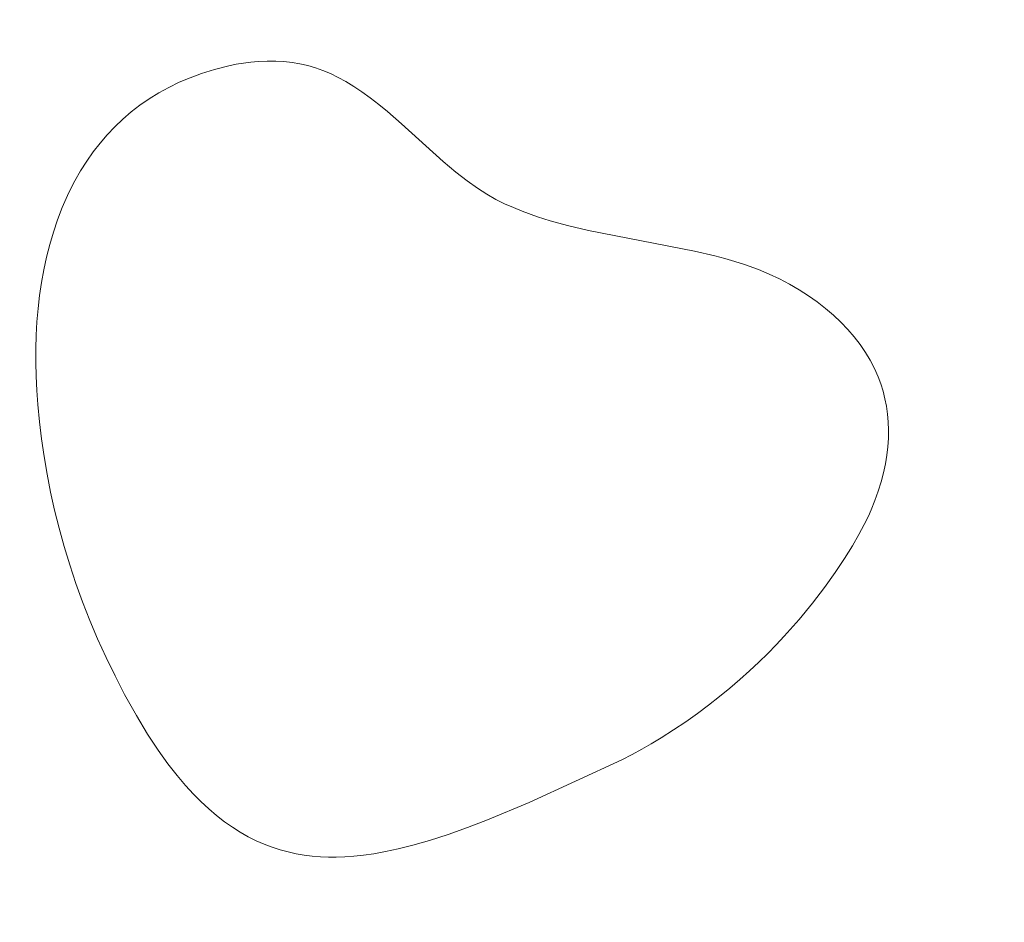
# Model space of a CAD drawing. Header units: millimetres. Extents: x -159 to 180, y -161 to 116.
# Tile 360 of 656: x -84.72 to -75.82, y 58.52 to 66.68. Entities that reach past the tile are written whole.
import ezdxf

# ---------------------------------------------------------------- set-up
doc = ezdxf.new("R2010")
doc.units = ezdxf.units.MM
doc.header["$MEASUREMENT"] = 0
doc.layers.add('Layer 1', color=7, linetype='Continuous')

msp = doc.modelspace()

# ---------------------------------------------------------------- linework, layer by layer
at = {"layer": 'Layer 1', "color": 18, "lineweight": 9}
for points, knots in [([(-158.5852, -104.074), (-158.5852, -104.074), (179.5952, -104.074), (179.5952, -104.074), (179.5952, -104.074), (179.5952, -104.074), (179.5952, 115.719), (179.5952, 115.719), (179.5952, 115.719), (179.5952, 115.719), (-158.5852, 115.719), (-158.5852, 115.719), (-158.5852, 115.719), (-158.5852, 115.719), (-158.5852, -104.074), (-158.5852, -104.074)], [0, 0, 0, 0, 0.2, 0.2, 0.2, 0.2, 0.4, 0.4, 0.4, 0.4, 0.6, 0.6, 0.6, 0.6, 1, 1, 1, 1]), ([(-53.028, 102.6565), (-53.028, 102.6565), (-53.028, 107.425), (-53.028, 107.425), (-53.028, 107.425), (-53.028, 107.425), (-57.7969, 107.425), (-57.7969, 107.425), (-57.7969, 107.425), (-57.7969, 107.425), (-57.7969, 110.425), (-57.7969, 110.425), (-57.7969, 110.425), (-57.7969, 110.425), (-65.7565, 110.425), (-65.7565, 110.425), (-65.7565, 110.425), (-65.7565, 110.425), (-65.7565, 107.425), (-65.7565, 107.425), (-65.7565, 107.425), (-65.7565, 107.425), (-73.4619, 107.425), (-73.4619, 107.425), (-73.4619, 107.425), (-73.4619, 107.425), (-73.4619, 110.425), (-73.4619, 110.425), (-73.4619, 110.425), (-73.4619, 110.425), (-81.4214, 110.425), (-81.4214, 110.425), (-81.4214, 110.425), (-81.4214, 110.425), (-81.4214, 107.425), (-81.4214, 107.425), (-81.4214, 107.425), (-81.4214, 107.425), (-89.1268, 107.425), (-89.1268, 107.425), (-89.1268, 107.425), (-89.1268, 107.425), (-89.1268, 110.425), (-89.1268, 110.425), (-89.1268, 110.425), (-89.1268, 110.425), (-97.0863, 110.425), (-97.0863, 110.425), (-97.0863, 110.425), (-97.0863, 110.425), (-97.0863, 107.425), (-97.0863, 107.425), (-97.0863, 107.425), (-97.0863, 107.425), (-104.7918, 107.425), (-104.7918, 107.425), (-104.7918, 107.425), (-104.7918, 107.425), (-104.7918, 110.425), (-104.7918, 110.425), (-104.7918, 110.425), (-104.7918, 110.425), (-112.7512, 110.425), (-112.7512, 110.425), (-112.7512, 110.425), (-112.7512, 110.425), (-112.7512, 107.425), (-112.7512, 107.425), (-112.7512, 107.425), (-112.7512, 107.425), (-120.4567, 107.425), (-120.4567, 107.425), (-120.4567, 107.425), (-120.4567, 107.425), (-120.4567, 110.425), (-120.4567, 110.425), (-120.4567, 110.425), (-120.4567, 110.425), (-128.4161, 110.425), (-128.4161, 110.425), (-128.4161, 110.425), (-128.4161, 110.425), (-128.4161, 107.425), (-128.4161, 107.425), (-128.4161, 107.425), (-128.4161, 107.425), (-136.1216, 107.425), (-136.1216, 107.425), (-136.1216, 107.425), (-136.1216, 107.425), (-136.1216, 110.425), (-136.1216, 110.425), (-136.1216, 110.425), (-136.1216, 110.425), (-144.0811, 110.425), (-144.0811, 110.425), (-144.0811, 110.425), (-144.0811, 110.425), (-144.0811, 107.425), (-144.0811, 107.425), (-144.0811, 107.425), (-144.0811, 107.425), (-148.85, 107.425), (-148.85, 107.425), (-148.85, 107.425), (-148.85, 107.425), (-148.85, 102.6565), (-148.85, 102.6565), (-148.85, 102.6565), (-148.85, 102.6565), (-151.85, 102.6565), (-151.85, 102.6565), (-151.85, 102.6565), (-151.85, 102.6565), (-151.85, 94.6965), (-151.85, 94.6965), (-151.85, 94.6965), (-151.85, 94.6965), (-148.85, 94.6965), (-148.85, 94.6965), (-148.85, 94.6965), (-148.85, 94.6965), (-148.85, 86.9914), (-148.85, 86.9914), (-148.85, 86.9914), (-148.85, 86.9914), (-151.85, 86.9914), (-151.85, 86.9914), (-151.85, 86.9914), (-151.85, 86.9914), (-151.85, 79.0315), (-151.85, 79.0315), (-151.85, 79.0315), (-151.85, 79.0315), (-148.85, 79.0315), (-148.85, 79.0315), (-148.85, 79.0315), (-148.85, 79.0315), (-148.85, 71.3264), (-148.85, 71.3264), (-148.85, 71.3264), (-148.85, 71.3264), (-151.85, 71.3264), (-151.85, 71.3264), (-151.85, 71.3264), (-151.85, 71.3264), (-151.85, 63.3664), (-151.85, 63.3664), (-151.85, 63.3664), (-151.85, 63.3664), (-148.85, 63.3664), (-148.85, 63.3664), (-148.85, 63.3664), (-148.85, 63.3664), (-148.85, 55.6614), (-148.85, 55.6614), (-148.85, 55.6614), (-148.85, 55.6614), (-151.85, 55.6614), (-151.85, 55.6614), (-151.85, 55.6614), (-151.85, 55.6614), (-151.85, 47.7024), (-151.85, 47.7024), (-151.85, 47.7024), (-151.85, 47.7024), (-148.85, 47.7024), (-148.85, 47.7024), (-148.85, 47.7024), (-148.85, 47.7024), (-148.85, 39.9963), (-148.85, 39.9963), (-148.85, 39.9963), (-148.85, 39.9963), (-151.85, 39.9963), (-151.85, 39.9963), (-151.85, 39.9963), (-151.85, 39.9963), (-151.85, 32.0364), (-151.85, 32.0364), (-151.85, 32.0364), (-151.85, 32.0364), (-148.85, 32.0364), (-148.85, 32.0364), (-148.85, 32.0364), (-148.85, 32.0364), (-148.85, 24.3313), (-148.85, 24.3313), (-148.85, 24.3313), (-148.85, 24.3313), (-151.85, 24.3313), (-151.85, 24.3313), (-151.85, 24.3313), (-151.85, 24.3313), (-151.85, 16.3723), (-151.85, 16.3723), (-151.85, 16.3723), (-151.85, 16.3723), (-148.85, 16.3723), (-148.85, 16.3723), (-148.85, 16.3723), (-148.85, 16.3723), (-148.85, 11.6028), (-148.85, 11.6028), (-148.85, 11.6028), (-148.85, 11.6028), (-144.0811, 11.6028), (-144.0811, 11.6028), (-144.0811, 11.6028), (-144.0811, 11.6028), (-144.0811, 8.6028), (-144.0811, 8.6028), (-144.0811, 8.6028), (-144.0811, 8.6028), (-136.1216, 8.6028), (-136.1216, 8.6028), (-136.1216, 8.6028), (-136.1216, 8.6028), (-136.1216, 11.6028), (-136.1216, 11.6028), (-136.1216, 11.6028), (-136.1216, 11.6028), (-128.4161, 11.6028), (-128.4161, 11.6028), (-128.4161, 11.6028), (-128.4161, 11.6028), (-128.4161, 8.6028), (-128.4161, 8.6028), (-128.4161, 8.6028), (-128.4161, 8.6028), (-120.4567, 8.6028), (-120.4567, 8.6028), (-120.4567, 8.6028), (-120.4567, 8.6028), (-120.4567, 11.6028), (-120.4567, 11.6028), (-120.4567, 11.6028), (-120.4567, 11.6028), (-112.7512, 11.6028), (-112.7512, 11.6028), (-112.7512, 11.6028), (-112.7512, 11.6028), (-112.7512, 8.6028), (-112.7512, 8.6028), (-112.7512, 8.6028), (-112.7512, 8.6028), (-104.7918, 8.6028), (-104.7918, 8.6028), (-104.7918, 8.6028), (-104.7918, 8.6028), (-104.7918, 11.6028), (-104.7918, 11.6028), (-104.7918, 11.6028), (-104.7918, 11.6028), (-97.0863, 11.6028), (-97.0863, 11.6028), (-97.0863, 11.6028), (-97.0863, 11.6028), (-97.0863, 8.6028), (-97.0863, 8.6028), (-97.0863, 8.6028), (-97.0863, 8.6028), (-89.1268, 8.6028), (-89.1268, 8.6028), (-89.1268, 8.6028), (-89.1268, 8.6028), (-89.1268, 11.6028), (-89.1268, 11.6028), (-89.1268, 11.6028), (-89.1268, 11.6028), (-81.4214, 11.6028), (-81.4214, 11.6028), (-81.4214, 11.6028), (-81.4214, 11.6028), (-81.4214, 8.6028), (-81.4214, 8.6028), (-81.4214, 8.6028), (-81.4214, 8.6028), (-73.4619, 8.6028), (-73.4619, 8.6028), (-73.4619, 8.6028), (-73.4619, 8.6028), (-73.4619, 11.6028), (-73.4619, 11.6028), (-73.4619, 11.6028), (-73.4619, 11.6028), (-65.7565, 11.6028), (-65.7565, 11.6028), (-65.7565, 11.6028), (-65.7565, 11.6028), (-65.7565, 8.6028), (-65.7565, 8.6028), (-65.7565, 8.6028), (-65.7565, 8.6028), (-57.7969, 8.6028), (-57.7969, 8.6028), (-57.7969, 8.6028), (-57.7969, 8.6028), (-57.7969, 11.6028), (-57.7969, 11.6028), (-57.7969, 11.6028), (-57.7969, 11.6028), (-53.028, 11.6028), (-53.028, 11.6028), (-53.028, 11.6028), (-53.028, 11.6028), (-53.028, 16.3723), (-53.028, 16.3723), (-53.028, 16.3723), (-53.028, 16.3723), (-50.028, 16.3723), (-50.028, 16.3723), (-50.028, 16.3723), (-50.028, 16.3723), (-50.028, 24.3313), (-50.028, 24.3313), (-50.028, 24.3313), (-50.028, 24.3313), (-53.028, 24.3313), (-53.028, 24.3313), (-53.028, 24.3313), (-53.028, 24.3313), (-53.028, 32.0364), (-53.028, 32.0364), (-53.028, 32.0364), (-53.028, 32.0364), (-50.028, 32.0364), (-50.028, 32.0364), (-50.028, 32.0364), (-50.028, 32.0364), (-50.028, 39.9963), (-50.028, 39.9963), (-50.028, 39.9963), (-50.028, 39.9963), (-53.028, 39.9963), (-53.028, 39.9963), (-53.028, 39.9963), (-53.028, 39.9963), (-53.028, 47.7024), (-53.028, 47.7024), (-53.028, 47.7024), (-53.028, 47.7024), (-50.028, 47.7024), (-50.028, 47.7024), (-50.028, 47.7024), (-50.028, 47.7024), (-50.028, 55.6614), (-50.028, 55.6614), (-50.028, 55.6614), (-50.028, 55.6614), (-53.028, 55.6614), (-53.028, 55.6614), (-53.028, 55.6614), (-53.028, 55.6614), (-53.028, 63.3664), (-53.028, 63.3664), (-53.028, 63.3664), (-53.028, 63.3664), (-50.028, 63.3664), (-50.028, 63.3664), (-50.028, 63.3664), (-50.028, 63.3664), (-50.028, 71.3264), (-50.028, 71.3264), (-50.028, 71.3264), (-50.028, 71.3264), (-53.028, 71.3264), (-53.028, 71.3264), (-53.028, 71.3264), (-53.028, 71.3264), (-53.028, 79.0315), (-53.028, 79.0315), (-53.028, 79.0315), (-53.028, 79.0315), (-50.028, 79.0315), (-50.028, 79.0315), (-50.028, 79.0315), (-50.028, 79.0315), (-50.028, 86.9914), (-50.028, 86.9914), (-50.028, 86.9914), (-50.028, 86.9914), (-53.028, 86.9914), (-53.028, 86.9914), (-53.028, 86.9914), (-53.028, 86.9914), (-53.028, 94.6965), (-53.028, 94.6965), (-53.028, 94.6965), (-53.028, 94.6965), (-50.028, 94.6965), (-50.028, 94.6965), (-50.028, 94.6965), (-50.028, 94.6965), (-50.028, 102.6565), (-50.028, 102.6565), (-50.028, 102.6565), (-50.028, 102.6565), (-53.028, 102.6565), (-53.028, 102.6565)], [0, 0, 0, 0, 0.009901, 0.009901, 0.009901, 0.009901, 0.019802, 0.019802, 0.019802, 0.019802, 0.029703, 0.029703, 0.029703, 0.029703, 0.039604, 0.039604, 0.039604, 0.039604, 0.049505, 0.049505, 0.049505, 0.049505, 0.059406, 0.059406, 0.059406, 0.059406, 0.069307, 0.069307, 0.069307, 0.069307, 0.079208, 0.079208, 0.079208, 0.079208, 0.089109, 0.089109, 0.089109, 0.089109, 0.09901, 0.09901, 0.09901, 0.09901, 0.108911, 0.108911, 0.108911, 0.108911, 0.118812, 0.118812, 0.118812, 0.118812, 0.128713, 0.128713, 0.128713, 0.128713, 0.138614, 0.138614, 0.138614, 0.138614, 0.148515, 0.148515, 0.148515, 0.148515, 0.158416, 0.158416, 0.158416, 0.158416, 0.168317, 0.168317, 0.168317, 0.168317, 0.178218, 0.178218, 0.178218, 0.178218, 0.188119, 0.188119, 0.188119, 0.188119, 0.19802, 0.19802, 0.19802, 0.19802, 0.207921, 0.207921, 0.207921, 0.207921, 0.217822, 0.217822, 0.217822, 0.217822, 0.227723, 0.227723, 0.227723, 0.227723, 0.237624, 0.237624, 0.237624, 0.237624, 0.247525, 0.247525, 0.247525, 0.247525, 0.257426, 0.257426, 0.257426, 0.257426, 0.267327, 0.267327, 0.267327, 0.267327, 0.277228, 0.277228, 0.277228, 0.277228, 0.287129, 0.287129, 0.287129, 0.287129, 0.29703, 0.29703, 0.29703, 0.29703, 0.306931, 0.306931, 0.306931, 0.306931, 0.316832, 0.316832, 0.316832, 0.316832, 0.326733, 0.326733, 0.326733, 0.326733, 0.336634, 0.336634, 0.336634, 0.336634, 0.346535, 0.346535, 0.346535, 0.346535, 0.356436, 0.356436, 0.356436, 0.356436, 0.366337, 0.366337, 0.366337, 0.366337, 0.376238, 0.376238, 0.376238, 0.376238, 0.386139, 0.386139, 0.386139, 0.386139, 0.39604, 0.39604, 0.39604, 0.39604, 0.405941, 0.405941, 0.405941, 0.405941, 0.415842, 0.415842, 0.415842, 0.415842, 0.425743, 0.425743, 0.425743, 0.425743, 0.435644, 0.435644, 0.435644, 0.435644, 0.445545, 0.445545, 0.445545, 0.445545, 0.455446, 0.455446, 0.455446, 0.455446, 0.465347, 0.465347, 0.465347, 0.465347, 0.475248, 0.475248, 0.475248, 0.475248, 0.485149, 0.485149, 0.485149, 0.485149, 0.49505, 0.49505, 0.49505, 0.49505, 0.50495, 0.50495, 0.50495, 0.50495, 0.514851, 0.514851, 0.514851, 0.514851, 0.524752, 0.524752, 0.524752, 0.524752, 0.534653, 0.534653, 0.534653, 0.534653, 0.544554, 0.544554, 0.544554, 0.544554, 0.554455, 0.554455, 0.554455, 0.554455, 0.564356, 0.564356, 0.564356, 0.564356, 0.574257, 0.574257, 0.574257, 0.574257, 0.584158, 0.584158, 0.584158, 0.584158, 0.594059, 0.594059, 0.594059, 0.594059, 0.60396, 0.60396, 0.60396, 0.60396, 0.613861, 0.613861, 0.613861, 0.613861, 0.623762, 0.623762, 0.623762, 0.623762, 0.633663, 0.633663, 0.633663, 0.633663, 0.643564, 0.643564, 0.643564, 0.643564, 0.653465, 0.653465, 0.653465, 0.653465, 0.663366, 0.663366, 0.663366, 0.663366, 0.673267, 0.673267, 0.673267, 0.673267, 0.683168, 0.683168, 0.683168, 0.683168, 0.693069, 0.693069, 0.693069, 0.693069, 0.70297, 0.70297, 0.70297, 0.70297, 0.712871, 0.712871, 0.712871, 0.712871, 0.722772, 0.722772, 0.722772, 0.722772, 0.732673, 0.732673, 0.732673, 0.732673, 0.742574, 0.742574, 0.742574, 0.742574, 0.752475, 0.752475, 0.752475, 0.752475, 0.762376, 0.762376, 0.762376, 0.762376, 0.772277, 0.772277, 0.772277, 0.772277, 0.782178, 0.782178, 0.782178, 0.782178, 0.792079, 0.792079, 0.792079, 0.792079, 0.80198, 0.80198, 0.80198, 0.80198, 0.811881, 0.811881, 0.811881, 0.811881, 0.821782, 0.821782, 0.821782, 0.821782, 0.831683, 0.831683, 0.831683, 0.831683, 0.841584, 0.841584, 0.841584, 0.841584, 0.851485, 0.851485, 0.851485, 0.851485, 0.861386, 0.861386, 0.861386, 0.861386, 0.871287, 0.871287, 0.871287, 0.871287, 0.881188, 0.881188, 0.881188, 0.881188, 0.891089, 0.891089, 0.891089, 0.891089, 0.90099, 0.90099, 0.90099, 0.90099, 0.910891, 0.910891, 0.910891, 0.910891, 0.920792, 0.920792, 0.920792, 0.920792, 0.930693, 0.930693, 0.930693, 0.930693, 0.940594, 0.940594, 0.940594, 0.940594, 0.950495, 0.950495, 0.950495, 0.950495, 0.960396, 0.960396, 0.960396, 0.960396, 0.970297, 0.970297, 0.970297, 0.970297, 0.980198, 0.980198, 0.980198, 0.980198, 1, 1, 1, 1]), ([(-83.0796, 66.1936), (-83.0796, 66.1936), (-83.1819, 66.1563), (-83.1819, 66.1563), (-83.1819, 66.1563), (-83.1819, 66.1563), (-83.2802, 66.1148), (-83.2802, 66.1148), (-83.2802, 66.1148), (-83.2802, 66.1148), (-83.3746, 66.0693), (-83.3746, 66.0693), (-83.3746, 66.0693), (-83.3746, 66.0693), (-83.4651, 66.0197), (-83.4651, 66.0197), (-83.4651, 66.0197), (-83.4651, 66.0197), (-83.5519, 65.9662), (-83.5519, 65.9662), (-83.5519, 65.9662), (-83.5519, 65.9662), (-83.6349, 65.9088), (-83.6349, 65.9088), (-83.6349, 65.9088), (-83.6349, 65.9088), (-83.7142, 65.8475), (-83.7142, 65.8475), (-83.7142, 65.8475), (-83.7142, 65.8475), (-83.7899, 65.7823), (-83.7899, 65.7823), (-83.7899, 65.7823), (-83.7899, 65.7823), (-83.8621, 65.7135), (-83.8621, 65.7135), (-83.8621, 65.7135), (-83.8621, 65.7135), (-83.9307, 65.6409), (-83.9307, 65.6409), (-83.9307, 65.6409), (-83.9307, 65.6409), (-83.9959, 65.5647), (-83.9959, 65.5647), (-83.9959, 65.5647), (-83.9959, 65.5647), (-84.0577, 65.485), (-84.0577, 65.485), (-84.0577, 65.485), (-84.0577, 65.485), (-84.1162, 65.4016), (-84.1162, 65.4016), (-84.1162, 65.4016), (-84.1162, 65.4016), (-84.1715, 65.3149), (-84.1715, 65.3149), (-84.1715, 65.3149), (-84.1715, 65.3149), (-84.2235, 65.2247), (-84.2235, 65.2247), (-84.2235, 65.2247), (-84.2235, 65.2247), (-84.2723, 65.1311), (-84.2723, 65.1311), (-84.2723, 65.1311), (-84.2723, 65.1311), (-84.291, 65.092), (-84.291, 65.092), (-84.291, 65.092), (-84.291, 65.092), (-84.3371, 64.9823), (-84.3371, 64.9823), (-84.3371, 64.9823), (-84.3371, 64.9823), (-84.3788, 64.8717), (-84.3788, 64.8717), (-84.3788, 64.8717), (-84.3788, 64.8717), (-84.4161, 64.7602), (-84.4161, 64.7602), (-84.4161, 64.7602), (-84.4161, 64.7602), (-84.4492, 64.6478), (-84.4492, 64.6478), (-84.4492, 64.6478), (-84.4492, 64.6478), (-84.4782, 64.5344), (-84.4782, 64.5344), (-84.4782, 64.5344), (-84.4782, 64.5344), (-84.5032, 64.4199), (-84.5032, 64.4199), (-84.5032, 64.4199), (-84.5032, 64.4199), (-84.5243, 64.3042), (-84.5243, 64.3042), (-84.5243, 64.3042), (-84.5243, 64.3042), (-84.5416, 64.1873), (-84.5416, 64.1873), (-84.5416, 64.1873), (-84.5416, 64.1873), (-84.5553, 64.0692), (-84.5553, 64.0692), (-84.5553, 64.0692), (-84.5553, 64.0692), (-84.5654, 63.9497), (-84.5654, 63.9497), (-84.5654, 63.9497), (-84.5654, 63.9497), (-84.5721, 63.8288), (-84.5721, 63.8288), (-84.5721, 63.8288), (-84.5721, 63.8288), (-84.5754, 63.7065), (-84.5754, 63.7065), (-84.5754, 63.7065), (-84.5754, 63.7065), (-84.5755, 63.5827), (-84.5755, 63.5827), (-84.5755, 63.5827), (-84.5755, 63.5827), (-84.5725, 63.4572), (-84.5725, 63.4572), (-84.5725, 63.4572), (-84.5725, 63.4572), (-84.5665, 63.3302), (-84.5665, 63.3302), (-84.5665, 63.3302), (-84.5665, 63.3302), (-84.5576, 63.2014), (-84.5576, 63.2014), (-84.5576, 63.2014), (-84.5576, 63.2014), (-84.5433, 63.0472), (-84.5433, 63.0472), (-84.5433, 63.0472), (-84.5433, 63.0472), (-84.5248, 62.8909), (-84.5248, 62.8909), (-84.5248, 62.8909), (-84.5248, 62.8909), (-84.5019, 62.7326), (-84.5019, 62.7326), (-84.5019, 62.7326), (-84.5019, 62.7326), (-84.4747, 62.5726), (-84.4747, 62.5726), (-84.4747, 62.5726), (-84.4747, 62.5726), (-84.443, 62.4109), (-84.443, 62.4109), (-84.443, 62.4109), (-84.443, 62.4109), (-84.4067, 62.2478), (-84.4067, 62.2478), (-84.4067, 62.2478), (-84.4067, 62.2478), (-84.3657, 62.0836), (-84.3657, 62.0836), (-84.3657, 62.0836), (-84.3657, 62.0836), (-84.32, 61.9183), (-84.32, 61.9183), (-84.32, 61.9183), (-84.32, 61.9183), (-84.2695, 61.7521), (-84.2695, 61.7521), (-84.2695, 61.7521), (-84.2695, 61.7521), (-84.2141, 61.5854), (-84.2141, 61.5854), (-84.2141, 61.5854), (-84.2141, 61.5854), (-84.1536, 61.4182), (-84.1536, 61.4182), (-84.1536, 61.4182), (-84.1536, 61.4182), (-84.0881, 61.2508), (-84.0881, 61.2508), (-84.0881, 61.2508), (-84.0881, 61.2508), (-84.0174, 61.0833), (-84.0174, 61.0833), (-84.0174, 61.0833), (-84.0174, 61.0833), (-83.9414, 60.9159), (-83.9414, 60.9159), (-83.9414, 60.9159), (-83.9414, 60.9159), (-83.8601, 60.7488), (-83.8601, 60.7488), (-83.8601, 60.7488), (-83.8601, 60.7488), (-83.7734, 60.5823), (-83.7734, 60.5823), (-83.7734, 60.5823), (-83.7734, 60.5823), (-83.6663, 60.3906), (-83.6663, 60.3906), (-83.6663, 60.3906), (-83.6663, 60.3906), (-83.5655, 60.2238), (-83.5655, 60.2238), (-83.5655, 60.2238), (-83.5655, 60.2238), (-83.4708, 60.0795), (-83.4708, 60.0795), (-83.4708, 60.0795), (-83.4708, 60.0795), (-83.3822, 59.9554), (-83.3822, 59.9554), (-83.3822, 59.9554), (-83.3822, 59.9554), (-83.2994, 59.8492), (-83.2994, 59.8492), (-83.2994, 59.8492), (-83.2994, 59.8492), (-83.2222, 59.7585), (-83.2222, 59.7585), (-83.2222, 59.7585), (-83.2222, 59.7585), (-83.1506, 59.6809), (-83.1506, 59.6809), (-83.1506, 59.6809), (-83.1506, 59.6809), (-83.0844, 59.614), (-83.0844, 59.614), (-83.0844, 59.614), (-83.0844, 59.614), (-83.0133, 59.5474), (-83.0133, 59.5474), (-83.0133, 59.5474), (-83.0133, 59.5474), (-82.9423, 59.4865), (-82.9423, 59.4865), (-82.9423, 59.4865), (-82.9423, 59.4865), (-82.8711, 59.431), (-82.8711, 59.431), (-82.8711, 59.431), (-82.8711, 59.431), (-82.7999, 59.3807), (-82.7999, 59.3807), (-82.7999, 59.3807), (-82.7999, 59.3807), (-82.7285, 59.3355), (-82.7285, 59.3355), (-82.7285, 59.3355), (-82.7285, 59.3355), (-82.6571, 59.2951), (-82.6571, 59.2951), (-82.6571, 59.2951), (-82.6571, 59.2951), (-82.5854, 59.2593), (-82.5854, 59.2593), (-82.5854, 59.2593), (-82.5854, 59.2593), (-82.5136, 59.228), (-82.5136, 59.228), (-82.5136, 59.228), (-82.5136, 59.228), (-82.4417, 59.2009), (-82.4417, 59.2009), (-82.4417, 59.2009), (-82.4417, 59.2009), (-82.3695, 59.1777), (-82.3695, 59.1777), (-82.3695, 59.1777), (-82.3695, 59.1777), (-82.2971, 59.1584), (-82.2971, 59.1584), (-82.2971, 59.1584), (-82.2971, 59.1584), (-82.2244, 59.1426), (-82.2244, 59.1426), (-82.2244, 59.1426), (-82.2244, 59.1426), (-82.1515, 59.1303), (-82.1515, 59.1303), (-82.1515, 59.1303), (-82.1515, 59.1303), (-82.0783, 59.1211), (-82.0783, 59.1211), (-82.0783, 59.1211), (-82.0783, 59.1211), (-82.0048, 59.115), (-82.0048, 59.115), (-82.0048, 59.115), (-82.0048, 59.115), (-81.931, 59.1116), (-81.931, 59.1116), (-81.931, 59.1116), (-81.931, 59.1116), (-81.8611, 59.1116), (-81.8611, 59.1116), (-81.8611, 59.1116), (-81.8611, 59.1116), (-81.7829, 59.1145), (-81.7829, 59.1145), (-81.7829, 59.1145), (-81.7829, 59.1145), (-81.7019, 59.1198), (-81.7019, 59.1198), (-81.7019, 59.1198), (-81.7019, 59.1198), (-81.6156, 59.1286), (-81.6156, 59.1286), (-81.6156, 59.1286), (-81.6156, 59.1286), (-81.5216, 59.1419), (-81.5216, 59.1419), (-81.5216, 59.1419), (-81.5216, 59.1419), (-81.4174, 59.1608), (-81.4174, 59.1608), (-81.4174, 59.1608), (-81.4174, 59.1608), (-81.3007, 59.1864), (-81.3007, 59.1864), (-81.3007, 59.1864), (-81.3007, 59.1864), (-81.1688, 59.2197), (-81.1688, 59.2197), (-81.1688, 59.2197), (-81.1688, 59.2197), (-81.0195, 59.262), (-81.0195, 59.262), (-81.0195, 59.262), (-81.0195, 59.262), (-80.8506, 59.3157), (-80.8506, 59.3157), (-80.8506, 59.3157), (-80.8506, 59.3157), (-80.6762, 59.3782), (-80.6762, 59.3782), (-80.6762, 59.3782), (-80.6762, 59.3782), (-80.4959, 59.4475), (-80.4959, 59.4475), (-80.4959, 59.4475), (-80.4959, 59.4475), (-80.1173, 59.6057), (-80.1173, 59.6057), (-80.1173, 59.6057), (-80.1173, 59.6057), (-79.2808, 59.9914), (-79.2808, 59.9914), (-79.2808, 59.9914), (-79.2808, 59.9914), (-79.1865, 60.0393), (-79.1865, 60.0393), (-79.1865, 60.0393), (-79.1865, 60.0393), (-79.0996, 60.0862), (-79.0996, 60.0862), (-79.0996, 60.0862), (-79.0996, 60.0862), (-79.0147, 60.1349), (-79.0147, 60.1349), (-79.0147, 60.1349), (-79.0147, 60.1349), (-78.9269, 60.1882), (-78.9269, 60.1882), (-78.9269, 60.1882), (-78.9269, 60.1882), (-78.8135, 60.2606), (-78.8135, 60.2606), (-78.8135, 60.2606), (-78.8135, 60.2606), (-78.7039, 60.3344), (-78.7039, 60.3344), (-78.7039, 60.3344), (-78.7039, 60.3344), (-78.5982, 60.4095), (-78.5982, 60.4095), (-78.5982, 60.4095), (-78.5982, 60.4095), (-78.4964, 60.4855), (-78.4964, 60.4855), (-78.4964, 60.4855), (-78.4964, 60.4855), (-78.3983, 60.5623), (-78.3983, 60.5623), (-78.3983, 60.5623), (-78.3983, 60.5623), (-78.304, 60.6398), (-78.304, 60.6398), (-78.304, 60.6398), (-78.304, 60.6398), (-78.2133, 60.7177), (-78.2133, 60.7177), (-78.2133, 60.7177), (-78.2133, 60.7177), (-78.1263, 60.7959), (-78.1263, 60.7959), (-78.1263, 60.7959), (-78.1263, 60.7959), (-78.0429, 60.8741), (-78.0429, 60.8741), (-78.0429, 60.8741), (-78.0429, 60.8741), (-77.9631, 60.9522), (-77.9631, 60.9522), (-77.9631, 60.9522), (-77.9631, 60.9522), (-77.8868, 61.03), (-77.8868, 61.03), (-77.8868, 61.03), (-77.8868, 61.03), (-77.814, 61.1073), (-77.814, 61.1073), (-77.814, 61.1073), (-77.814, 61.1073), (-77.6787, 61.2595), (-77.6787, 61.2595), (-77.6787, 61.2595), (-77.6787, 61.2595), (-77.5569, 61.4073), (-77.5569, 61.4073), (-77.5569, 61.4073), (-77.5569, 61.4073), (-77.4482, 61.5493), (-77.4482, 61.5493), (-77.4482, 61.5493), (-77.4482, 61.5493), (-77.3523, 61.6839), (-77.3523, 61.6839), (-77.3523, 61.6839), (-77.3523, 61.6839), (-77.2689, 61.8095), (-77.2689, 61.8095), (-77.2689, 61.8095), (-77.2689, 61.8095), (-77.1977, 61.9247), (-77.1977, 61.9247), (-77.1977, 61.9247), (-77.1977, 61.9247), (-77.1382, 62.0279), (-77.1382, 62.0279), (-77.1382, 62.0279), (-77.1382, 62.0279), (-77.0903, 62.1176), (-77.0903, 62.1176), (-77.0903, 62.1176), (-77.0903, 62.1176), (-77.0535, 62.1922), (-77.0535, 62.1922), (-77.0535, 62.1922), (-77.0535, 62.1922), (-77.0275, 62.2502), (-77.0275, 62.2502), (-77.0275, 62.2502), (-77.0275, 62.2502), (-76.9934, 62.3362), (-76.9934, 62.3362), (-76.9934, 62.3362), (-76.9934, 62.3362), (-76.9636, 62.4206), (-76.9636, 62.4206), (-76.9636, 62.4206), (-76.9636, 62.4206), (-76.938, 62.5036), (-76.938, 62.5036), (-76.938, 62.5036), (-76.938, 62.5036), (-76.9167, 62.5852), (-76.9167, 62.5852), (-76.9167, 62.5852), (-76.9167, 62.5852), (-76.8995, 62.6653), (-76.8995, 62.6653), (-76.8995, 62.6653), (-76.8995, 62.6653), (-76.8864, 62.7439), (-76.8864, 62.7439), (-76.8864, 62.7439), (-76.8864, 62.7439), (-76.8772, 62.8212), (-76.8772, 62.8212), (-76.8772, 62.8212), (-76.8772, 62.8212), (-76.8721, 62.897), (-76.8721, 62.897), (-76.8721, 62.897), (-76.8721, 62.897), (-76.8708, 62.9714), (-76.8708, 62.9714), (-76.8708, 62.9714), (-76.8708, 62.9714), (-76.8733, 63.0444), (-76.8733, 63.0444), (-76.8733, 63.0444), (-76.8733, 63.0444), (-76.8795, 63.1161), (-76.8795, 63.1161), (-76.8795, 63.1161), (-76.8795, 63.1161), (-76.8895, 63.1863), (-76.8895, 63.1863), (-76.8895, 63.1863), (-76.8895, 63.1863), (-76.903, 63.2552), (-76.903, 63.2552), (-76.903, 63.2552), (-76.903, 63.2552), (-76.9202, 63.3228), (-76.9202, 63.3228), (-76.9202, 63.3228), (-76.9202, 63.3228), (-76.9408, 63.389), (-76.9408, 63.389), (-76.9408, 63.389), (-76.9408, 63.389), (-76.9648, 63.4538), (-76.9648, 63.4538), (-76.9648, 63.4538), (-76.9648, 63.4538), (-76.9976, 63.5284), (-76.9976, 63.5284), (-76.9976, 63.5284), (-76.9976, 63.5284), (-77.0358, 63.6019), (-77.0358, 63.6019), (-77.0358, 63.6019), (-77.0358, 63.6019), (-77.0792, 63.6739), (-77.0792, 63.6739), (-77.0792, 63.6739), (-77.0792, 63.6739), (-77.1276, 63.7446), (-77.1276, 63.7446), (-77.1276, 63.7446), (-77.1276, 63.7446), (-77.1809, 63.8136), (-77.1809, 63.8136), (-77.1809, 63.8136), (-77.1809, 63.8136), (-77.2389, 63.8808), (-77.2389, 63.8808), (-77.2389, 63.8808), (-77.2389, 63.8808), (-77.3016, 63.9461), (-77.3016, 63.9461), (-77.3016, 63.9461), (-77.3016, 63.9461), (-77.3686, 64.0093), (-77.3686, 64.0093), (-77.3686, 64.0093), (-77.3686, 64.0093), (-77.44, 64.0704), (-77.44, 64.0704), (-77.44, 64.0704), (-77.44, 64.0704), (-77.5155, 64.129), (-77.5155, 64.129), (-77.5155, 64.129), (-77.5155, 64.129), (-77.595, 64.1852), (-77.595, 64.1852), (-77.595, 64.1852), (-77.595, 64.1852), (-77.6783, 64.2387), (-77.6783, 64.2387), (-77.6783, 64.2387), (-77.6783, 64.2387), (-77.7653, 64.2894), (-77.7653, 64.2894), (-77.7653, 64.2894), (-77.7653, 64.2894), (-77.8558, 64.3371), (-77.8558, 64.3371), (-77.8558, 64.3371), (-77.8558, 64.3371), (-77.9497, 64.3817), (-77.9497, 64.3817), (-77.9497, 64.3817), (-77.9497, 64.3817), (-78.0468, 64.4231), (-78.0468, 64.4231), (-78.0468, 64.4231), (-78.0468, 64.4231), (-78.0886, 64.4387), (-78.0886, 64.4387), (-78.0886, 64.4387), (-78.0886, 64.4387), (-78.1738, 64.469), (-78.1738, 64.469), (-78.1738, 64.469), (-78.1738, 64.469), (-78.261, 64.4963), (-78.261, 64.4963), (-78.261, 64.4963), (-78.261, 64.4963), (-78.3499, 64.5217), (-78.3499, 64.5217), (-78.3499, 64.5217), (-78.3499, 64.5217), (-78.4403, 64.5461), (-78.4403, 64.5461), (-78.4403, 64.5461), (-78.4403, 64.5461), (-78.625, 64.5891), (-78.625, 64.5891), (-78.625, 64.5891), (-78.625, 64.5891), (-79.5835, 64.7756), (-79.5835, 64.7756), (-79.5835, 64.7756), (-79.5835, 64.7756), (-79.7725, 64.8205), (-79.7725, 64.8205), (-79.7725, 64.8205), (-79.7725, 64.8205), (-79.9277, 64.8627), (-79.9277, 64.8627), (-79.9277, 64.8627), (-79.9277, 64.8627), (-80.0415, 64.899), (-80.0415, 64.899), (-80.0415, 64.899), (-80.0415, 64.899), (-80.1802, 64.9499), (-80.1802, 64.9499), (-80.1802, 64.9499), (-80.1802, 64.9499), (-80.2612, 64.9827), (-80.2612, 64.9827), (-80.2612, 64.9827), (-80.2612, 64.9827), (-80.3399, 65.0176), (-80.3399, 65.0176), (-80.3399, 65.0176), (-80.3399, 65.0176), (-80.4188, 65.0569), (-80.4188, 65.0569), (-80.4188, 65.0569), (-80.4188, 65.0569), (-80.5, 65.1029), (-80.5, 65.1029), (-80.5, 65.1029), (-80.5, 65.1029), (-80.5861, 65.1577), (-80.5861, 65.1577), (-80.5861, 65.1577), (-80.5861, 65.1577), (-80.6792, 65.2236), (-80.6792, 65.2236), (-80.6792, 65.2236), (-80.6792, 65.2236), (-80.7817, 65.3028), (-80.7817, 65.3028), (-80.7817, 65.3028), (-80.7817, 65.3028), (-80.8959, 65.3977), (-80.8959, 65.3977), (-80.8959, 65.3977), (-80.8959, 65.3977), (-81.2721, 65.7405), (-81.2721, 65.7405), (-81.2721, 65.7405), (-81.2721, 65.7405), (-81.3973, 65.8508), (-81.3973, 65.8508), (-81.3973, 65.8508), (-81.3973, 65.8508), (-81.4773, 65.9155), (-81.4773, 65.9155), (-81.4773, 65.9155), (-81.4773, 65.9155), (-81.5544, 65.9747), (-81.5544, 65.9747), (-81.5544, 65.9747), (-81.5544, 65.9747), (-81.6292, 66.0286), (-81.6292, 66.0286), (-81.6292, 66.0286), (-81.6292, 66.0286), (-81.702, 66.0771), (-81.702, 66.0771), (-81.702, 66.0771), (-81.702, 66.0771), (-81.7732, 66.1206), (-81.7732, 66.1206), (-81.7732, 66.1206), (-81.7732, 66.1206), (-81.8432, 66.1592), (-81.8432, 66.1592), (-81.8432, 66.1592), (-81.8432, 66.1592), (-81.9124, 66.1929), (-81.9124, 66.1929), (-81.9124, 66.1929), (-81.9124, 66.1929), (-81.9813, 66.2219), (-81.9813, 66.2219), (-81.9813, 66.2219), (-81.9813, 66.2219), (-82.0501, 66.2465), (-82.0501, 66.2465), (-82.0501, 66.2465), (-82.0501, 66.2465), (-82.1194, 66.2666), (-82.1194, 66.2666), (-82.1194, 66.2666), (-82.1194, 66.2666), (-82.1895, 66.2825), (-82.1895, 66.2825), (-82.1895, 66.2825), (-82.1895, 66.2825), (-82.2607, 66.2943), (-82.2607, 66.2943), (-82.2607, 66.2943), (-82.2607, 66.2943), (-82.3336, 66.3022), (-82.3336, 66.3022), (-82.3336, 66.3022), (-82.3336, 66.3022), (-82.4085, 66.3062), (-82.4085, 66.3062), (-82.4085, 66.3062), (-82.4085, 66.3062), (-82.4857, 66.3066), (-82.4857, 66.3066), (-82.4857, 66.3066), (-82.4857, 66.3066), (-82.5658, 66.3035), (-82.5658, 66.3035), (-82.5658, 66.3035), (-82.5658, 66.3035), (-82.6323, 66.2978), (-82.6323, 66.2978), (-82.6323, 66.2978), (-82.6323, 66.2978), (-82.6991, 66.2889), (-82.6991, 66.2889), (-82.6991, 66.2889), (-82.6991, 66.2889), (-82.7659, 66.2773), (-82.7659, 66.2773), (-82.7659, 66.2773), (-82.7659, 66.2773), (-82.8319, 66.2635), (-82.8319, 66.2635), (-82.8319, 66.2635), (-82.8319, 66.2635), (-82.9601, 66.2305), (-82.9601, 66.2305), (-82.9601, 66.2305), (-82.9601, 66.2305), (-83.0796, 66.1936), (-83.0796, 66.1936)], [0, 0, 0, 0, 0.005291, 0.005291, 0.005291, 0.005291, 0.010582, 0.010582, 0.010582, 0.010582, 0.015873, 0.015873, 0.015873, 0.015873, 0.021164, 0.021164, 0.021164, 0.021164, 0.026455, 0.026455, 0.026455, 0.026455, 0.031746, 0.031746, 0.031746, 0.031746, 0.037037, 0.037037, 0.037037, 0.037037, 0.042328, 0.042328, 0.042328, 0.042328, 0.047619, 0.047619, 0.047619, 0.047619, 0.05291, 0.05291, 0.05291, 0.05291, 0.058201, 0.058201, 0.058201, 0.058201, 0.063492, 0.063492, 0.063492, 0.063492, 0.068783, 0.068783, 0.068783, 0.068783, 0.074074, 0.074074, 0.074074, 0.074074, 0.079365, 0.079365, 0.079365, 0.079365, 0.084656, 0.084656, 0.084656, 0.084656, 0.089947, 0.089947, 0.089947, 0.089947, 0.095238, 0.095238, 0.095238, 0.095238, 0.100529, 0.100529, 0.100529, 0.100529, 0.10582, 0.10582, 0.10582, 0.10582, 0.111111, 0.111111, 0.111111, 0.111111, 0.116402, 0.116402, 0.116402, 0.116402, 0.121693, 0.121693, 0.121693, 0.121693, 0.126984, 0.126984, 0.126984, 0.126984, 0.132275, 0.132275, 0.132275, 0.132275, 0.137566, 0.137566, 0.137566, 0.137566, 0.142857, 0.142857, 0.142857, 0.142857, 0.148148, 0.148148, 0.148148, 0.148148, 0.153439, 0.153439, 0.153439, 0.153439, 0.15873, 0.15873, 0.15873, 0.15873, 0.164021, 0.164021, 0.164021, 0.164021, 0.169312, 0.169312, 0.169312, 0.169312, 0.174603, 0.174603, 0.174603, 0.174603, 0.179894, 0.179894, 0.179894, 0.179894, 0.185185, 0.185185, 0.185185, 0.185185, 0.190476, 0.190476, 0.190476, 0.190476, 0.195767, 0.195767, 0.195767, 0.195767, 0.201058, 0.201058, 0.201058, 0.201058, 0.206349, 0.206349, 0.206349, 0.206349, 0.21164, 0.21164, 0.21164, 0.21164, 0.216931, 0.216931, 0.216931, 0.216931, 0.222222, 0.222222, 0.222222, 0.222222, 0.227513, 0.227513, 0.227513, 0.227513, 0.232804, 0.232804, 0.232804, 0.232804, 0.238095, 0.238095, 0.238095, 0.238095, 0.243386, 0.243386, 0.243386, 0.243386, 0.248677, 0.248677, 0.248677, 0.248677, 0.253968, 0.253968, 0.253968, 0.253968, 0.259259, 0.259259, 0.259259, 0.259259, 0.26455, 0.26455, 0.26455, 0.26455, 0.269841, 0.269841, 0.269841, 0.269841, 0.275132, 0.275132, 0.275132, 0.275132, 0.280423, 0.280423, 0.280423, 0.280423, 0.285714, 0.285714, 0.285714, 0.285714, 0.291005, 0.291005, 0.291005, 0.291005, 0.296296, 0.296296, 0.296296, 0.296296, 0.301587, 0.301587, 0.301587, 0.301587, 0.306878, 0.306878, 0.306878, 0.306878, 0.312169, 0.312169, 0.312169, 0.312169, 0.31746, 0.31746, 0.31746, 0.31746, 0.322751, 0.322751, 0.322751, 0.322751, 0.328042, 0.328042, 0.328042, 0.328042, 0.333333, 0.333333, 0.333333, 0.333333, 0.338624, 0.338624, 0.338624, 0.338624, 0.343915, 0.343915, 0.343915, 0.343915, 0.349206, 0.349206, 0.349206, 0.349206, 0.354497, 0.354497, 0.354497, 0.354497, 0.359788, 0.359788, 0.359788, 0.359788, 0.365079, 0.365079, 0.365079, 0.365079, 0.37037, 0.37037, 0.37037, 0.37037, 0.375661, 0.375661, 0.375661, 0.375661, 0.380952, 0.380952, 0.380952, 0.380952, 0.386243, 0.386243, 0.386243, 0.386243, 0.391534, 0.391534, 0.391534, 0.391534, 0.396825, 0.396825, 0.396825, 0.396825, 0.402116, 0.402116, 0.402116, 0.402116, 0.407407, 0.407407, 0.407407, 0.407407, 0.412698, 0.412698, 0.412698, 0.412698, 0.417989, 0.417989, 0.417989, 0.417989, 0.42328, 0.42328, 0.42328, 0.42328, 0.428571, 0.428571, 0.428571, 0.428571, 0.433862, 0.433862, 0.433862, 0.433862, 0.439153, 0.439153, 0.439153, 0.439153, 0.444444, 0.444444, 0.444444, 0.444444, 0.449735, 0.449735, 0.449735, 0.449735, 0.455026, 0.455026, 0.455026, 0.455026, 0.460317, 0.460317, 0.460317, 0.460317, 0.465608, 0.465608, 0.465608, 0.465608, 0.470899, 0.470899, 0.470899, 0.470899, 0.47619, 0.47619, 0.47619, 0.47619, 0.481481, 0.481481, 0.481481, 0.481481, 0.486772, 0.486772, 0.486772, 0.486772, 0.492063, 0.492063, 0.492063, 0.492063, 0.497354, 0.497354, 0.497354, 0.497354, 0.502646, 0.502646, 0.502646, 0.502646, 0.507937, 0.507937, 0.507937, 0.507937, 0.513228, 0.513228, 0.513228, 0.513228, 0.518519, 0.518519, 0.518519, 0.518519, 0.52381, 0.52381, 0.52381, 0.52381, 0.529101, 0.529101, 0.529101, 0.529101, 0.534392, 0.534392, 0.534392, 0.534392, 0.539683, 0.539683, 0.539683, 0.539683, 0.544974, 0.544974, 0.544974, 0.544974, 0.550265, 0.550265, 0.550265, 0.550265, 0.555556, 0.555556, 0.555556, 0.555556, 0.560847, 0.560847, 0.560847, 0.560847, 0.566138, 0.566138, 0.566138, 0.566138, 0.571429, 0.571429, 0.571429, 0.571429, 0.57672, 0.57672, 0.57672, 0.57672, 0.582011, 0.582011, 0.582011, 0.582011, 0.587302, 0.587302, 0.587302, 0.587302, 0.592593, 0.592593, 0.592593, 0.592593, 0.597884, 0.597884, 0.597884, 0.597884, 0.603175, 0.603175, 0.603175, 0.603175, 0.608466, 0.608466, 0.608466, 0.608466, 0.613757, 0.613757, 0.613757, 0.613757, 0.619048, 0.619048, 0.619048, 0.619048, 0.624339, 0.624339, 0.624339, 0.624339, 0.62963, 0.62963, 0.62963, 0.62963, 0.634921, 0.634921, 0.634921, 0.634921, 0.640212, 0.640212, 0.640212, 0.640212, 0.645503, 0.645503, 0.645503, 0.645503, 0.650794, 0.650794, 0.650794, 0.650794, 0.656085, 0.656085, 0.656085, 0.656085, 0.661376, 0.661376, 0.661376, 0.661376, 0.666667, 0.666667, 0.666667, 0.666667, 0.671958, 0.671958, 0.671958, 0.671958, 0.677249, 0.677249, 0.677249, 0.677249, 0.68254, 0.68254, 0.68254, 0.68254, 0.687831, 0.687831, 0.687831, 0.687831, 0.693122, 0.693122, 0.693122, 0.693122, 0.698413, 0.698413, 0.698413, 0.698413, 0.703704, 0.703704, 0.703704, 0.703704, 0.708995, 0.708995, 0.708995, 0.708995, 0.714286, 0.714286, 0.714286, 0.714286, 0.719577, 0.719577, 0.719577, 0.719577, 0.724868, 0.724868, 0.724868, 0.724868, 0.730159, 0.730159, 0.730159, 0.730159, 0.73545, 0.73545, 0.73545, 0.73545, 0.740741, 0.740741, 0.740741, 0.740741, 0.746032, 0.746032, 0.746032, 0.746032, 0.751323, 0.751323, 0.751323, 0.751323, 0.756614, 0.756614, 0.756614, 0.756614, 0.761905, 0.761905, 0.761905, 0.761905, 0.767196, 0.767196, 0.767196, 0.767196, 0.772487, 0.772487, 0.772487, 0.772487, 0.777778, 0.777778, 0.777778, 0.777778, 0.783069, 0.783069, 0.783069, 0.783069, 0.78836, 0.78836, 0.78836, 0.78836, 0.793651, 0.793651, 0.793651, 0.793651, 0.798942, 0.798942, 0.798942, 0.798942, 0.804233, 0.804233, 0.804233, 0.804233, 0.809524, 0.809524, 0.809524, 0.809524, 0.814815, 0.814815, 0.814815, 0.814815, 0.820106, 0.820106, 0.820106, 0.820106, 0.825397, 0.825397, 0.825397, 0.825397, 0.830688, 0.830688, 0.830688, 0.830688, 0.835979, 0.835979, 0.835979, 0.835979, 0.84127, 0.84127, 0.84127, 0.84127, 0.846561, 0.846561, 0.846561, 0.846561, 0.851852, 0.851852, 0.851852, 0.851852, 0.857143, 0.857143, 0.857143, 0.857143, 0.862434, 0.862434, 0.862434, 0.862434, 0.867725, 0.867725, 0.867725, 0.867725, 0.873016, 0.873016, 0.873016, 0.873016, 0.878307, 0.878307, 0.878307, 0.878307, 0.883598, 0.883598, 0.883598, 0.883598, 0.888889, 0.888889, 0.888889, 0.888889, 0.89418, 0.89418, 0.89418, 0.89418, 0.899471, 0.899471, 0.899471, 0.899471, 0.904762, 0.904762, 0.904762, 0.904762, 0.910053, 0.910053, 0.910053, 0.910053, 0.915344, 0.915344, 0.915344, 0.915344, 0.920635, 0.920635, 0.920635, 0.920635, 0.925926, 0.925926, 0.925926, 0.925926, 0.931217, 0.931217, 0.931217, 0.931217, 0.936508, 0.936508, 0.936508, 0.936508, 0.941799, 0.941799, 0.941799, 0.941799, 0.94709, 0.94709, 0.94709, 0.94709, 0.952381, 0.952381, 0.952381, 0.952381, 0.957672, 0.957672, 0.957672, 0.957672, 0.962963, 0.962963, 0.962963, 0.962963, 0.968254, 0.968254, 0.968254, 0.968254, 0.973545, 0.973545, 0.973545, 0.973545, 0.978836, 0.978836, 0.978836, 0.978836, 0.984127, 0.984127, 0.984127, 0.984127, 0.989418, 0.989418, 0.989418, 0.989418, 1, 1, 1, 1])]:
    msp.add_open_spline(points, degree=3, knots=knots, dxfattribs=at)

doc.saveas('drawing.dxf')
